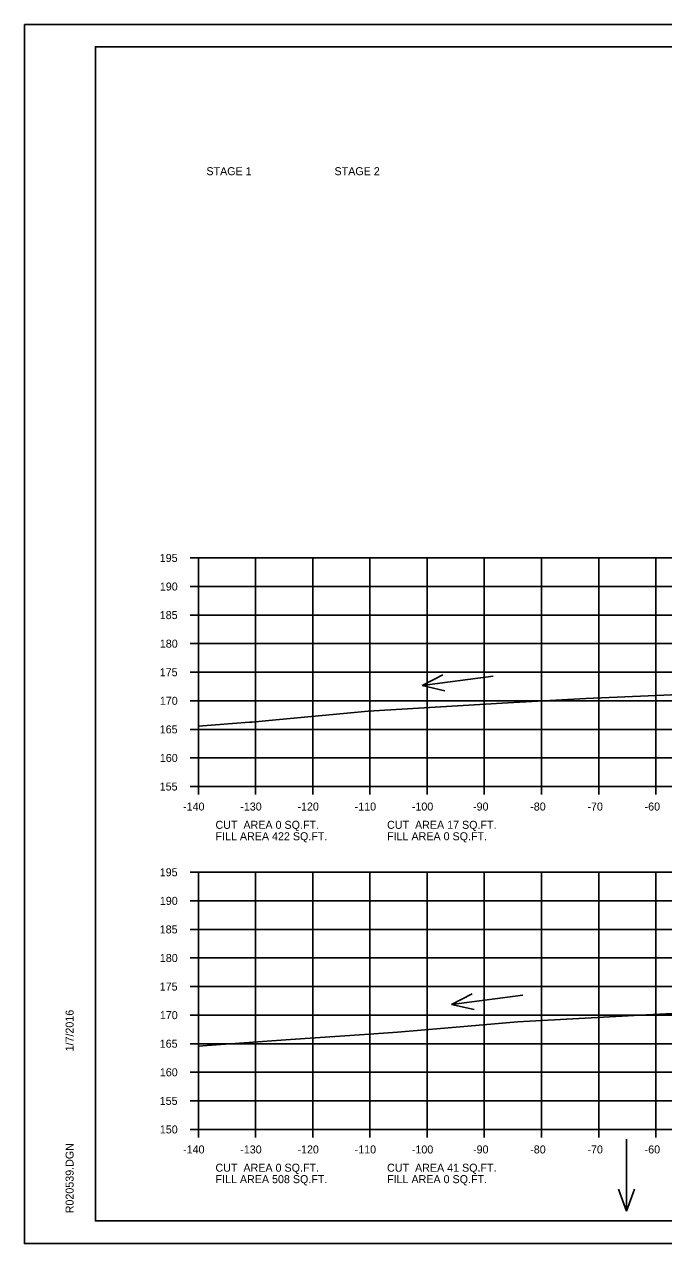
# Model space of a CAD drawing. Extents: x 915787 to 919910, y 133456 to 136717.
# Drawn here: x 916243.6 to 916355.3, y 135589.4 to 135802.7 of the extents above; entities that cross this region are included whole.
import ezdxf

# ---------------------------------------------------------------- set-up
doc = ezdxf.new("R2010")
doc.units = 0
for name, color, linetype in [('R_Axis', 7, 'Continuous'), ('R_Axis Annot', 7, 'Continuous'), ('R_Border', 7, 'Continuous'), ('R_Border Notes', 7, 'Continuous'), ('R_Exist Surface', 7, 'Continuous'), ('R_Grid', 7, 'Continuous'), ('R_No Plot', 7, 'Continuous'), ('R_Water Annot', 7, 'Continuous')]:
    doc.layers.add(name, color=color, linetype=linetype)

msp = doc.modelspace()

# ---------------------------------------------------------------- linework, layer by layer
at = {"layer": 'R_Axis'}
for p, q in [((916272.58, 135709.39), (916273.98, 135709.39)), ((916273.98, 135669.39), (916273.98, 135709.39)), ((916272.58, 135704.39), (916273.98, 135704.39)), ((916272.58, 135699.39), (916273.98, 135699.39)), ((916272.58, 135694.39), (916273.98, 135694.39)), ((916272.58, 135689.39), (916273.98, 135689.39)), ((916272.58, 135684.39), (916273.98, 135684.39)), ((916272.58, 135679.39), (916273.98, 135679.39)), ((916272.58, 135674.39), (916273.98, 135674.39)), ((916272.58, 135669.39), (916273.98, 135669.39)), ((916273.98, 135669.39), (916553.98, 135669.39)), ((916273.98, 135667.99), (916273.98, 135669.39)), ((916283.98, 135667.99), (916283.98, 135669.39)), ((916293.98, 135667.99), (916293.98, 135669.39)), ((916303.98, 135667.99), (916303.98, 135669.39)), ((916313.98, 135667.99), (916313.98, 135669.39)), ((916323.98, 135667.99), (916323.98, 135669.39)), ((916333.98, 135667.99), (916333.98, 135669.39)), ((916343.98, 135667.99), (916343.98, 135669.39)), ((916353.98, 135667.99), (916353.98, 135669.39)), ((916272.58, 135654.39), (916273.98, 135654.39)), ((916273.98, 135609.39), (916273.98, 135654.39)), ((916272.58, 135649.39), (916273.98, 135649.39)), ((916272.58, 135644.39), (916273.98, 135644.39)), ((916272.58, 135639.39), (916273.98, 135639.39)), ((916272.58, 135634.39), (916273.98, 135634.39)), ((916272.58, 135629.39), (916273.98, 135629.39)), ((916272.58, 135624.39), (916273.98, 135624.39)), ((916272.58, 135619.39), (916273.98, 135619.39)), ((916272.58, 135614.39), (916273.98, 135614.39)), ((916272.58, 135609.39), (916273.98, 135609.39)), ((916273.98, 135609.39), (916553.98, 135609.39)), ((916273.98, 135607.99), (916273.98, 135609.39)), ((916283.98, 135607.99), (916283.98, 135609.39)), ((916293.98, 135607.99), (916293.98, 135609.39)), ((916303.98, 135607.99), (916303.98, 135609.39)), ((916313.98, 135607.99), (916313.98, 135609.39)), ((916323.98, 135607.99), (916323.98, 135609.39)), ((916333.98, 135607.99), (916333.98, 135609.39)), ((916343.98, 135607.99), (916343.98, 135609.39)), ((916353.98, 135607.99), (916353.98, 135609.39))]:
    msp.add_line(p, q, dxfattribs=at)
at = {"layer": 'R_Border'}
for p, q in [((916255.98, 135798.85), (916572.16, 135798.85)), ((916255.98, 135593.39), (916255.98, 135798.85)), ((916255.98, 135593.39), (916255.98, 135593.39)), ((916572.16, 135593.39), (916255.98, 135593.39))]:
    msp.add_line(p, q, dxfattribs=at)
at = {"layer": 'R_Exist Surface'}
for points in [[(916273.98, 135679.94), (916282.9, 135680.63), (916283.39, 135680.67), (916286.31, 135680.95), (916301.25, 135682.32), (916303.69, 135682.58), (916328.12, 135684.06), (916341.71, 135684.82), (916369.01, 135685.94)], [(916273.98, 135623.98), (916276.27, 135624.13), (916290.12, 135625.1), (916303.04, 135625.99), (916308.83, 135626.39), (916321.08, 135627.48), (916329.76, 135628.2), (916352.33, 135629.42), (916358.01, 135629.71)]]:
    msp.add_lwpolyline(points, dxfattribs=at)
at = {"layer": 'R_Grid'}
for p, q in [((916273.98, 135709.39), (916553.98, 135709.39)), ((916273.98, 135669.39), (916273.98, 135709.39)), ((916283.98, 135669.39), (916283.98, 135709.39)), ((916293.98, 135669.39), (916293.98, 135709.39)), ((916303.98, 135669.39), (916303.98, 135709.39)), ((916313.98, 135669.39), (916313.98, 135709.39)), ((916323.98, 135669.39), (916323.98, 135709.39)), ((916333.98, 135669.39), (916333.98, 135709.39)), ((916343.98, 135669.39), (916343.98, 135709.39)), ((916353.98, 135669.39), (916353.98, 135709.39)), ((916273.98, 135704.39), (916553.98, 135704.39)), ((916273.98, 135699.39), (916553.98, 135699.39)), ((916273.98, 135694.39), (916553.98, 135694.39)), ((916273.98, 135689.39), (916553.98, 135689.39)), ((916273.98, 135684.39), (916553.98, 135684.39)), ((916273.98, 135679.39), (916553.98, 135679.39)), ((916273.98, 135674.39), (916553.98, 135674.39)), ((916273.98, 135669.39), (916553.98, 135669.39)), ((916273.98, 135654.39), (916553.98, 135654.39)), ((916273.98, 135609.39), (916273.98, 135654.39)), ((916283.98, 135609.39), (916283.98, 135654.39)), ((916293.98, 135609.39), (916293.98, 135654.39)), ((916303.98, 135609.39), (916303.98, 135654.39)), ((916313.98, 135609.39), (916313.98, 135654.39)), ((916323.98, 135609.39), (916323.98, 135654.39)), ((916333.98, 135609.39), (916333.98, 135654.39)), ((916343.98, 135609.39), (916343.98, 135654.39)), ((916353.98, 135609.39), (916353.98, 135654.39)), ((916273.98, 135649.39), (916553.98, 135649.39)), ((916273.98, 135644.39), (916553.98, 135644.39)), ((916273.98, 135639.39), (916553.98, 135639.39)), ((916273.98, 135634.39), (916553.98, 135634.39)), ((916273.98, 135629.39), (916553.98, 135629.39)), ((916273.98, 135624.39), (916553.98, 135624.39)), ((916273.98, 135619.39), (916553.98, 135619.39)), ((916273.98, 135614.39), (916553.98, 135614.39)), ((916273.98, 135609.39), (916553.98, 135609.39))]:
    msp.add_line(p, q, dxfattribs=at)
at = {"layer": 'R_No Plot'}
for p, q in [((916243.57, 135802.75), (916576.91, 135802.75)), ((916243.57, 135589.42), (916576.91, 135589.42))]:
    msp.add_line(p, q, dxfattribs=at)
for points in [[(916243.57, 135802.75), (916576.91, 135802.75), (916576.91, 135589.41), (916243.57, 135589.41)], [(916489.9, 135798.85), (916489.9, 135788.97), (916525.63, 135788.97), (916525.63, 135786.05), (916548.83, 135786.05), (916548.83, 135762.84), (916572.16, 135762.84), (916572.16, 135593.39), (916255.98, 135593.39), (916255.98, 135798.85)]]:
    msp.add_lwpolyline(points, close=True, dxfattribs=at)
at = {"layer": 'R_Water Annot'}
for p, q in [((916313.09, 135687.05), (916316.72, 135688.94)), ((916325.55, 135688.68), (916313.09, 135687.05)), ((916313.09, 135687.05), (916317.08, 135686.16)), ((916318.23, 135631.25), (916321.86, 135633.14)), ((916330.69, 135632.88), (916318.23, 135631.25)), ((916318.23, 135631.25), (916322.22, 135630.36)), ((916348.82, 135607.66), (916348.82, 135595.09)), ((916348.82, 135595.09), (916347.42, 135598.94)), ((916348.82, 135595.09), (916350.22, 135598.94))]:
    msp.add_line(p, q, dxfattribs=at)

# ---------------------------------------------------------------- texts
at = {"layer": 'R_Axis Annot'}
for s, p in [('195', (916267.23, 135708.69)), ('190', (916267.25, 135703.69)), ('185', (916267.23, 135698.69)), ('180', (916267.25, 135693.69)), ('175', (916267.23, 135688.69)), ('170', (916267.25, 135683.69)), ('165', (916267.23, 135678.69)), ('160', (916267.25, 135673.69)), ('155', (916267.23, 135668.69)), ('-140', (916271.31, 135665.19)), ('-130', (916281.31, 135665.19)), ('-120', (916291.31, 135665.19)), ('-110', (916301.31, 135665.19)), ('-100', (916311.31, 135665.19)), ('-90', (916322.01, 135665.19)), ('-80', (916332.01, 135665.19)), ('-70', (916342.01, 135665.19)), ('-60', (916352.01, 135665.19)), ('195', (916267.23, 135653.69)), ('190', (916267.25, 135648.69)), ('185', (916267.23, 135643.69)), ('180', (916267.25, 135638.69)), ('175', (916267.23, 135633.69)), ('170', (916267.25, 135628.69)), ('165', (916267.23, 135623.69)), ('160', (916267.25, 135618.69)), ('155', (916267.23, 135613.69)), ('150', (916267.25, 135608.69)), ('-140', (916271.31, 135605.19)), ('-130', (916281.31, 135605.19)), ('-120', (916291.31, 135605.19)), ('-110', (916301.31, 135605.19)), ('-100', (916311.31, 135605.19)), ('-90', (916322.01, 135605.19)), ('-80', (916332.01, 135605.19)), ('-70', (916342.01, 135605.19)), ('-60', (916352.01, 135605.19))]:
    msp.add_text(s, height=1.4, dxfattribs=at).set_placement(p)
at = {"layer": 'R_Border'}
for s, p in [('1/7/2016', (916252.17, 135623.04)), ('R020539.DGN', (916252.17, 135594.72))]:
    msp.add_text(s, height=1.4, rotation=90, dxfattribs=at).set_placement(p)
at = {"layer": 'R_Border Notes'}
for s, p in [('STAGE 1', (916275.39, 135776.36)), ('STAGE 2', (916297.79, 135776.36)), ('CUT  AREA 0 SQ.FT.', (916276.98, 135661.99)), ('FILL AREA 422 SQ.FT.', (916276.98, 135659.99)), ('CUT  AREA 17 SQ.FT.', (916306.98, 135661.99)), ('FILL AREA 0 SQ.FT.', (916306.98, 135659.99)), ('CUT  AREA 0 SQ.FT.', (916276.98, 135601.99)), ('CUT  AREA 41 SQ.FT.', (916306.98, 135601.99)), ('FILL AREA 508 SQ.FT.', (916276.98, 135599.99)), ('FILL AREA 0 SQ.FT.', (916306.98, 135599.99))]:
    msp.add_text(s, height=1.4, dxfattribs=at).set_placement(p)

doc.saveas('drawing.dxf')
